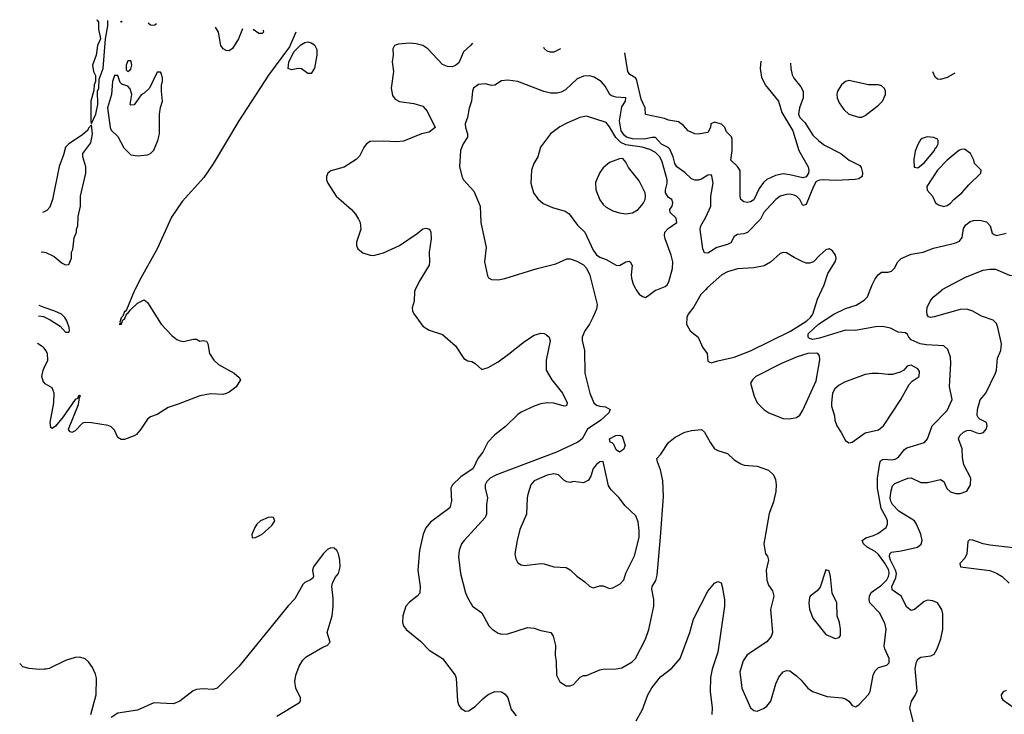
# Model space of a CAD drawing. Header units: inches. Extents: x 1682530 to 1839546, y 640742 to 791647.
# Tile 444 of 656: x 1689851 to 1695858, y 787410 to 791647. Entities that reach past the tile are written whole.
import ezdxf

# ---------------------------------------------------------------- set-up
doc = ezdxf.new("R2010")
doc.units = ezdxf.units.IN
doc.header["$MEASUREMENT"] = 0
for name, color, linetype in [('B6788', 7, 'Continuous'), ('B6789', 7, 'Continuous'), ('B6798', 7, 'Continuous'), ('B6799', 7, 'Continuous')]:
    doc.layers.add(name, color=color, linetype=linetype)

msp = doc.modelspace()

# ---------------------------------------------------------------- linework, layer by layer
at = {"layer": 'B6788', "color": 5}
for points, elevation in [([(1690000, 789892.3), (1689968.9, 789902.9)], 860), ([(1689966.5, 789841.1), (1689996, 789836), (1690000, 789834.2)], 860), ([(1690000, 789642.5), (1689993.3, 789650), (1689959.9, 789671.8)], 880), ([(1690000, 789433.8), (1689997, 789437), (1689986.2, 789470), (1689993.5, 789510), (1690000, 789523.4)], 880), ([(1690000, 787685.7), (1689970, 787684), (1689908.8, 787688.8), (1689870, 787700.5), (1689851, 787720.4)], 880)]:
    msp.add_lwpolyline(points, dxfattribs=dict(at, elevation=elevation))
at = {"layer": 'B6789', "color": 5, "elevation": 880}
for points in [[(1690000, 790475.9), (1689991, 790471.2)], [(1689981.6, 790229.9), (1689990, 790230.7), (1690000, 790229.2)]]:
    msp.add_lwpolyline(points, dxfattribs=at)
at = {"layer": 'B6798', "color": 5}
for points, elevation in [([(1690554.2, 790000), (1690550, 789991.6), (1690502.3, 789877.7), (1690493.7, 789866.3), (1690490, 789866.6), (1690480.9, 789839.1), (1690470, 789829.2), (1690462.9, 789802.9), (1690465.2, 789794.8), (1690458, 789790), (1690470, 789787.4), (1690481.7, 789818.3), (1690490, 789820.4), (1690504.8, 789855.2), (1690510, 789855.5), (1690524.2, 789875.8), (1690570, 789918.4), (1690610, 789938.8), (1690630, 789922.8), (1690714.9, 789790), (1690779.9, 789719.9), (1690810, 789697.3), (1690830, 789687.3), (1690850, 789684), (1690910, 789698.8), (1690930, 789698), (1690950, 789686.8), (1690970, 789690.8), (1690990, 789686), (1690999.1, 789670), (1691008.2, 789610), (1691034.9, 789570), (1691064.7, 789544.7), (1691158.8, 789490), (1691190, 789464.7), (1691197.3, 789450), (1691172.5, 789407.5), (1691130, 789375.6), (1691110, 789366), (1691090, 789361.4), (1691015.6, 789364.4), (1690950, 789353.6), (1690818.8, 789301.2), (1690757.8, 789282.2), (1690690, 789239.5), (1690650, 789223.7), (1690630, 789209.5), (1690591, 789149), (1690562.7, 789117.3), (1690550, 789108.3), (1690490, 789087), (1690470, 789086), (1690450, 789099), (1690430, 789144), (1690410, 789163.7), (1690390, 789172), (1690290, 789187.6), (1690250.4, 789189.6), (1690234.9, 789185.1), (1690190, 789139.3), (1690169.3, 789129.3), (1690154.6, 789134.6), (1690149.6, 789150), (1690210, 789299.1), (1690216.5, 789343.5), (1690222, 789350), (1690215.5, 789355.5), (1690210, 789353), (1690203.2, 789336.8), (1690190, 789329.6), (1690116.2, 789223.8), (1690070, 789167.6), (1690050, 789152.7), (1690040.5, 789160.5), (1690037.7, 789190), (1690058.4, 789310), (1690060.7, 789370), (1690050, 789400.7), (1690006.5, 789426.5), (1690000, 789433.8)], 880), ([(1692264.3, 790000), (1692259.5, 789990), (1692257.1, 789930), (1692244.9, 789890), (1692247.7, 789870), (1692258, 789850), (1692310, 789777.3), (1692350, 789753.4), (1692430, 789727.7), (1692510, 789657.1), (1692560.9, 789580.9), (1692585.7, 789565.7), (1692610, 789562.4), (1692630, 789550.4), (1692670, 789512.4), (1692710, 789526), (1692770, 789560.3), (1692834.1, 789605.9), (1692930, 789684.7), (1692990, 789723.2), (1693030, 789734.7), (1693050, 789732.8), (1693065.7, 789725.7), (1693081.3, 789710), (1693087.2, 789687.2), (1693063, 789570), (1693063.2, 789510), (1693097.8, 789450), (1693162.2, 789370), (1693190.3, 789310), (1693187.5, 789292.5), (1693174, 789290), (1693110, 789307.1), (1693070, 789309.9), (1693030, 789304.7), (1692990, 789289.9), (1692910, 789253.3), (1692890, 789239.9), (1692814.7, 789165.3), (1692750, 789115.7), (1692708, 789070), (1692677.1, 789010), (1692646, 788970), (1692617.1, 788910), (1692542, 788858), (1692492.1, 788810), (1692481.8, 788790), (1692484.9, 788710), (1692476.4, 788670), (1692358.2, 788581.8), (1692330, 788547), (1692312.9, 788510), (1692290.2, 788410), (1692279.6, 788290), (1692294.9, 788190), (1692291.4, 788150), (1692277.1, 788130), (1692230, 788094.7), (1692207.4, 788070), (1692189, 788010), (1692186, 787970), (1692192.4, 787950), (1692208, 787928), (1692296.7, 787856.7), (1692350, 787801.1), (1692430.3, 787750.3), (1692507.2, 787650), (1692514.9, 787630), (1692522.6, 787490), (1692530, 787464), (1692545.1, 787445.1), (1692570, 787430.4), (1692590, 787432), (1692630, 787457.8), (1692675.9, 787504.1), (1692710, 787531.3), (1692750, 787548.4), (1692790, 787548), (1692812.4, 787532.4), (1692829.2, 787510), (1692850, 787439.3), (1692880.4, 787400.4)], 920), ([(1693351.7, 790000), (1693373.8, 789910), (1693370, 789881.2), (1693348, 789830), (1693327.1, 789790), (1693298.3, 789750), (1693282.8, 789710), (1693282.8, 789690), (1693296.2, 789630), (1693298.2, 789490), (1693330.1, 789370), (1693353.8, 789310), (1693370, 789296.3), (1693390, 789289.3), (1693425.7, 789285.7), (1693453.4, 789270), (1693445.3, 789250), (1693396, 789204), (1693316.3, 789150), (1693282.8, 789090), (1693257.3, 789070), (1693126.3, 789010), (1692761.1, 788870), (1692722.2, 788850), (1692701.6, 788830), (1692690.9, 788809.1), (1692690.8, 788790), (1692706, 788730), (1692699.7, 788690), (1692698.2, 788630), (1692691.8, 788610), (1692562.3, 788470), (1692547.6, 788450), (1692531.5, 788410), (1692527.8, 788370), (1692539.6, 788270), (1692571.4, 788151.4), (1692583.2, 788123.2), (1692613.4, 788070), (1692670.2, 788030.2), (1692712.7, 787950), (1692733, 787930), (1692770, 787905.3), (1692790, 787898.7), (1692830, 787901.1), (1692950, 787939.5), (1692990, 787935.8), (1693030, 787921.6), (1693090.7, 787910), (1693106.9, 787886.9), (1693120.4, 787830), (1693118.7, 787770), (1693124.4, 787730), (1693126.4, 787650), (1693147.5, 787607.5), (1693184.2, 787584.2), (1693210, 787583.1), (1693230, 787592), (1693270, 787637.1), (1693290, 787648), (1693310, 787646), (1693390, 787681.6), (1693410, 787686), (1693490, 787687.8), (1693525.7, 787694.3), (1693587.8, 787730), (1693608.3, 787750), (1693670, 787868.5), (1693690, 787927.2), (1693719.9, 788070), (1693720.9, 788110), (1693707.2, 788172.8), (1693709.9, 788190), (1693732.8, 788227.2), (1693740.6, 788259.4), (1693761.7, 788490), (1693778.2, 788738.2), (1693774, 788834), (1693761.4, 788901.4), (1693741.6, 788950), (1693738, 788970), (1693763.3, 788996.7), (1693810, 789067.7), (1693850, 789101.6), (1693910, 789130.4), (1693950, 789141.6), (1694010, 789147.7), (1694030, 789130.5), (1694065.5, 789065.5), (1694090, 789030.4), (1694110, 789019.5), (1694170, 789000.7), (1694210, 788962), (1694250, 788938), (1694270.4, 788930.4), (1694350, 788924.4), (1694419.6, 788899.6), (1694450, 788870.7), (1694462.3, 788842.3), (1694467.4, 788810), (1694464, 788770), (1694450, 788706), (1694424.7, 788635.3), (1694390.6, 788450.6), (1694401, 788390), (1694414.2, 788374.2), (1694420.4, 788350), (1694405.3, 788290), (1694408.6, 788228.6), (1694418.8, 788198.8), (1694444.1, 788164.1), (1694451.3, 788131.3), (1694432.6, 788050), (1694443.2, 787910), (1694436, 787884), (1694410, 787853.3), (1694290, 787773.6), (1694264.2, 787735.8), (1694245, 787670), (1694256.5, 787570), (1694310.4, 787450.4), (1694330, 787433.4), (1694350, 787430.4), (1694390, 787444.9), (1694410, 787459.3), (1694433.7, 787490), (1694464.7, 787595.3), (1694483.3, 787636.7), (1694510, 787668.5), (1694530, 787677), (1694550, 787674.9), (1694590, 787644.9), (1694618.8, 787618.8), (1694660.2, 787570), (1694688.8, 787550), (1694778.4, 787518.4), (1694870, 787510.6), (1694890, 787504.4), (1694910.2, 787490), (1694930, 787464.6), (1694950, 787455.6), (1694970, 787467.6), (1695030, 787530.9), (1695039, 787550), (1695058.4, 787650), (1695070, 787674.8), (1695090, 787695.7), (1695140.9, 787710), (1695155.2, 787724.8), (1695156.4, 787750), (1695128.5, 787810), (1695125.9, 787825.9), (1695137.3, 787930), (1695130, 787966.6), (1695096.5, 788030), (1695037.3, 788090), (1695033.9, 788110), (1695036.4, 788130), (1695046.7, 788153.3), (1695110, 788197), (1695141, 788230), (1695152.8, 788250), (1695156.1, 788270), (1695153.1, 788290), (1695130, 788332.8), (1695090, 788386), (1695070, 788403), (1695021.4, 788430), (1694999.9, 788450), (1694991.4, 788470), (1695013.7, 788486.3), (1695059.6, 788500.4), (1695086, 788514), (1695136.9, 788550), (1695145.4, 788570), (1695145.1, 788590), (1695138.4, 788610), (1695106.3, 788666.3), (1695085.5, 788790), (1695084.8, 788850), (1695098, 788942), (1695104, 788956), (1695115.3, 788964.7), (1695130, 788967.3), (1695170, 788963), (1695193.1, 788966.9), (1695210, 788975.9), (1695250, 789025.2), (1695264.5, 789035.5), (1695372.5, 789067.5), (1695389, 789091), (1695417.4, 789170), (1695510, 789263.7), (1695540.3, 789330), (1695523.4, 789410), (1695532, 789550), (1695529.6, 789589.6), (1695514.8, 789634.8), (1695490, 789657.5), (1695383.2, 789663.2), (1695346, 789670), (1695290, 789693.6), (1695275.1, 789710), (1695267.7, 789727.7), (1695256.1, 789736.1), (1695210, 789740.5), (1695164.5, 789764.5), (1695116, 789776), (1695072.6, 789772.6), (1694950, 789751.2), (1694890, 789752.9), (1694730, 789704.5), (1694690, 789696.9), (1694670, 789702.7), (1694661.2, 789710), (1694660.9, 789730), (1694724.1, 789790), (1694819, 789850), (1694890, 789884.4), (1694953.7, 789906.3), (1695003.6, 789936.4), (1695022.9, 789957.1), (1695039.7, 790000)], 940), ([(1693612.6, 790000), (1693630, 789973.4), (1693650, 789958), (1693670, 789953), (1693690, 789967.7), (1693730, 789997.1), (1693737.4, 790000)], 960), ([(1694034.8, 790000), (1694006.7, 789970), (1693964.4, 789895.6), (1693928.7, 789851.3), (1693920.5, 789830), (1693919.1, 789790), (1693942, 789750), (1693990, 789710.6), (1694016.1, 789650), (1694044.6, 789610), (1694050, 789564.9), (1694070, 789554.6), (1694110, 789566.8), (1694210, 789589), (1694310, 789627.9), (1694553.3, 789746.7), (1694653, 789810), (1694675.9, 789830), (1694690.8, 789850.8), (1694717.9, 789942.1), (1694745.1, 790000)], 960), ([(1695306.6, 787350), (1695282.7, 787450), (1695292.3, 787490), (1695315.1, 787524.9), (1695326.3, 787553.7), (1695314.9, 787690), (1695321.7, 787730), (1695332.3, 787747.7), (1695350, 787759), (1695410, 787767.5), (1695430, 787778), (1695449.7, 787810), (1695471, 787870), (1695483.1, 787930), (1695482.7, 788022.7), (1695476.9, 788050), (1695450, 788089.6), (1695423.1, 788103.1), (1695390, 788106.2), (1695370, 788099.3), (1695310, 788048.7), (1695290, 788043.9), (1695264.1, 788064.1), (1695229.9, 788129.9), (1695173.3, 788170), (1695172.5, 788190), (1695197.4, 788242.6), (1695199.7, 788270), (1695195, 788290), (1695163.6, 788350), (1695157.2, 788370), (1695159, 788390), (1695170, 788398.3), (1695230, 788406.6), (1695329.8, 788430.2), (1695351.4, 788448.6), (1695356.8, 788470), (1695349.9, 788510), (1695323.6, 788570), (1695309.9, 788589.9), (1695215.5, 788650), (1695175.3, 788690), (1695165.3, 788710), (1695161.9, 788730), (1695167.6, 788772.4), (1695176.9, 788803.1), (1695190, 788817.6), (1695270, 788851.1), (1695290, 788852.4), (1695350, 788823.2), (1695390, 788825), (1695470, 788842.7), (1695489.5, 788829.5), (1695507.2, 788787.2), (1695530, 788767.2), (1695562.6, 788757.4), (1695590, 788756.5), (1695630, 788770.6), (1695653, 788810), (1695653.5, 788850), (1695612.3, 788932.3), (1695603, 788977), (1695600.4, 789030), (1695578, 789090), (1695587.6, 789110), (1695610, 789130.2), (1695630, 789140.7), (1695650, 789142.8), (1695690, 789126.7), (1695710, 789123.5), (1695731.3, 789130), (1695746.9, 789150), (1695753.3, 789170), (1695749.6, 789189.6), (1695709.8, 789209.8), (1695699.6, 789219.6), (1695692.5, 789232.5), (1695694.1, 789270), (1695710.8, 789329.2), (1695744.7, 789370), (1695805, 789490), (1695811.5, 789510), (1695817.1, 789582.9), (1695836.7, 789630), (1695840.9, 789670), (1695819.6, 789770), (1695810, 789794.1), (1695790, 789814.9), (1695718.4, 789838.4), (1695666.3, 789870), (1695630, 789881.9), (1695590, 789878.4), (1695430, 789834.6), (1695410, 789830.9), (1695395.3, 789835.3), (1695386.9, 789846.9), (1695385, 789870), (1695388.5, 789891.5), (1695405.9, 789930), (1695425.2, 789954.8), (1695478.3, 790000)], 920), ([(1690000, 789834.2), (1690037.2, 789817.2), (1690097.7, 789777.7), (1690130, 789741.3), (1690150, 789740.9), (1690154, 789750), (1690152.9, 789770), (1690138, 789810), (1690126.7, 789830), (1690106.4, 789850), (1690066, 789870), (1690000, 789892.3)], 860), ([(1690000, 789523.4), (1690022.7, 789570), (1690020.4, 789610), (1690011.1, 789630), (1690000, 789642.5)], 880), ([(1691420.9, 787399.1), (1691557.5, 787482.5), (1691563.7, 787490), (1691564.7, 787510), (1691535, 787570), (1691528.7, 787610), (1691536.6, 787650), (1691556.6, 787703.4), (1691579.2, 787740.8), (1691598.7, 787761.3), (1691699.7, 787820.3), (1691726, 787830), (1691744.9, 787850), (1691728, 787910), (1691757.1, 788010), (1691763.8, 788070), (1691764.1, 788115.9), (1691756.3, 788190), (1691759.1, 788210), (1691774.9, 788245.1), (1691796.3, 788270), (1691805.5, 788310), (1691804.9, 788350), (1691795.5, 788390), (1691786.8, 788410), (1691770, 788424), (1691750, 788424.9), (1691730, 788415.5), (1691702, 788390), (1691644.5, 788310), (1691637, 788290), (1691643.7, 788250), (1691638.7, 788241.3), (1691626, 788230), (1691590, 788214.4), (1691578, 788202), (1691530, 788114), (1691488.6, 788071.4), (1691190, 787703), (1691056.2, 787570), (1691030, 787561.5), (1690970, 787565.4), (1690930, 787562.6), (1690910, 787554.3), (1690828.2, 787490), (1690790, 787474), (1690670, 787480.3), (1690570, 787436), (1690450, 787417.7), (1690408.4, 787391.6)], 880), ([(1695914.5, 788425.5), (1695770, 788441.8), (1695730, 788450.8), (1695666.7, 788473.3), (1695646.4, 788473.6), (1695635.2, 788464.8), (1695629.9, 788390), (1695617.9, 788362.1), (1695586.4, 788330), (1695591.5, 788310), (1695770, 788287.8), (1695810, 788271.6), (1695845.6, 788250), (1695887.8, 788210)], 880), ([(1693612, 787370), (1693650, 787438.7), (1693684.1, 787530), (1693707.8, 787572.2), (1693761.1, 787638.9), (1693830, 787691.4), (1693881.1, 787750), (1693939.6, 787910), (1693962.9, 787990), (1694050, 788161), (1694090, 788211), (1694110, 788221), (1694130, 788212), (1694138, 788190), (1694150.7, 788110.7), (1694150.8, 788070), (1694110.4, 787790), (1694075.1, 787684.9), (1694065.2, 787634.8), (1694063.5, 787550), (1694075.5, 787450), (1694073.5, 787410)], 920), ([(1690284.7, 787410), (1690318, 787530), (1690318.9, 787630), (1690314.5, 787654.5), (1690295.5, 787695.5), (1690270, 787730.5), (1690250, 787748), (1690218.7, 787758.7), (1690190, 787755.8), (1690130, 787738.7), (1690030, 787690.4), (1690010, 787686.3), (1690000, 787685.7)], 880), ([(1695870, 787555.8), (1695852.2, 787547.8), (1695838.9, 787530), (1695841.1, 787510), (1695850, 787498.7), (1695917.7, 787450)], 880)]:
    msp.add_lwpolyline(points, dxfattribs=dict(at, elevation=elevation))
for points, elevation in [([(1694713.3, 789613.3), (1694660.4, 789610), (1694593.6, 789590), (1694498.8, 789550), (1694341.5, 789470), (1694322, 789450), (1694310.5, 789430), (1694332.2, 789350), (1694350, 789310.8), (1694390.8, 789270), (1694421, 789250), (1694510, 789214.9), (1694547.8, 789212.2), (1694590, 789220.4), (1694610, 789235.3), (1694630, 789265.7), (1694710, 789443.8), (1694732.1, 789572.1), (1694730, 789596), (1694720.7, 789610)], 960), ([(1695290, 789539), (1695266.4, 789533.6), (1695246, 789510), (1695223.8, 789496.2), (1695176.2, 789483.8), (1695150, 789482), (1695090, 789489.7), (1695050.3, 789489.7), (1695010, 789482.6), (1694884, 789436), (1694850, 789417.6), (1694824.8, 789395.2), (1694810.4, 789370), (1694804.9, 789310), (1694804.9, 789290), (1694822.4, 789230), (1694824.4, 789204.4), (1694835.8, 789170), (1694863.8, 789130), (1694890, 789081), (1694910, 789065.5), (1694930, 789070.4), (1695010, 789127.9), (1695090, 789146.3), (1695121.6, 789170), (1695227.8, 789330), (1695278.4, 789421.6), (1695297, 789443), (1695338, 789470), (1695340.4, 789500.4), (1695330, 789518)], 960), ([(1693510, 789009.8), (1693490, 789022.6), (1693475.6, 789055.6), (1693465.9, 789065.9), (1693454, 789070), (1693448.7, 789090), (1693489.2, 789110), (1693510, 789112.8), (1693527.5, 789107.5), (1693544.9, 789050), (1693534.3, 789025.7)], 940), ([(1693410, 788952), (1693390, 788949.2), (1693370, 788933.2), (1693350, 788909), (1693336.5, 788863.5), (1693321.1, 788838.9), (1693290, 788822), (1693230, 788829.6), (1693210, 788824.2), (1693190, 788827.8), (1693170, 788837.6), (1693138.4, 788870), (1693110, 788877.7), (1693070, 788869.7), (1692990, 788834.3), (1692970, 788809.4), (1692951.8, 788751.8), (1692946.5, 788730), (1692943.1, 788630), (1692903.5, 788536.5), (1692886, 788470), (1692872.2, 788390), (1692877.6, 788357.6), (1692890, 788334.8), (1692910, 788322), (1692930, 788318), (1693030, 788330.3), (1693050, 788328.8), (1693110, 788310.3), (1693185.1, 788305.1), (1693210, 788292.4), (1693250, 788252.4), (1693299.2, 788219.2), (1693330, 788190.7), (1693350, 788180.7), (1693390, 788193.4), (1693410, 788193), (1693450, 788178), (1693470, 788182), (1693514.9, 788205.1), (1693537, 788230), (1693550, 788271), (1693602.2, 788377.8), (1693629.7, 788489.7), (1693631.3, 788531.3), (1693624.7, 788584.7), (1693610, 788621.2), (1693543.3, 788683.3), (1693508, 788730), (1693459.4, 788779.4), (1693444.2, 788804.2)], 960), ([(1691390, 788613.6), (1691366.7, 788610), (1691320.7, 788590), (1691298.8, 788570), (1691285, 788550), (1691267.1, 788507.1), (1691270, 788486.8), (1691290, 788488.4), (1691330.7, 788509.3), (1691390, 788562.3), (1691408.7, 788590), (1691399.7, 788610)], 920), ([(1694770, 788292.3), (1694734, 788186), (1694716.5, 788163.5), (1694674, 788130), (1694670, 788120.9), (1694666, 788090), (1694670, 788051.3), (1694690, 787996.3), (1694770, 787898), (1694827.3, 787872.7), (1694850, 787878), (1694859, 787890), (1694859, 787930), (1694852.7, 787970), (1694838.4, 788010), (1694835.8, 788090), (1694808.8, 788150), (1694798.8, 788250), (1694790, 788285.2)], 960)]:
    msp.add_lwpolyline(points, close=True, dxfattribs=dict(at, elevation=elevation))
at = {"layer": 'B6799', "color": 5}
for points, elevation in [([(1690318.8, 791646.9), (1690323.6, 791643.6), (1690331.6, 791631.6), (1690332, 791590), (1690344.7, 791530), (1690326, 791490), (1690318, 791430), (1690296, 791370), (1690301, 791330), (1690312.7, 791307.3), (1690314, 791270), (1690304.7, 791250), (1690303.6, 791216.4), (1690286, 791150), (1690284.7, 791024.7), (1690290, 791014), (1690315.3, 791070), (1690328, 791130), (1690326, 791210), (1690333.2, 791230), (1690336.4, 791283.6), (1690359.3, 791350), (1690374, 791530), (1690388, 791610), (1690388, 791642.6)], 880), ([(1690466.2, 791637.7), (1690470, 791632), (1690475.3, 791637.1)], 880), ([(1690634.6, 791627.2), (1690650, 791615.5), (1690670, 791613.4), (1690682, 791618), (1690685.7, 791624)], 880), ([(1691209.8, 791591.3), (1691185.7, 791530), (1691150, 791472.1), (1691130, 791456.8), (1691110, 791459.1), (1691093.1, 791470), (1691078.5, 791490), (1691064.2, 791570), (1691044.9, 791601.6)], 860), ([(1691535.6, 791570.9), (1691497.9, 791482.1), (1691370, 791308.7), (1691188.1, 791030), (1691031.8, 790768.2), (1690975.3, 790684.7), (1690842, 790538), (1690776.9, 790443.1), (1690690.2, 790249.8), (1690589.4, 790070.6), (1690554.2, 790000)], 880), ([(1691335.9, 791583.4), (1691339.1, 791570), (1691330, 791562), (1691310, 791563), (1691274.7, 791587.2)], 860), ([(1692613.4, 791503.7), (1692601.5, 791490), (1692558.8, 791450), (1692530, 791384.4), (1692510, 791367.7), (1692490, 791359.8), (1692461.3, 791361.3), (1692430, 791374.2), (1692340.9, 791470), (1692310, 791489.8), (1692270, 791499.8), (1692230, 791503.5), (1692161.4, 791498.6), (1692137.3, 791490), (1692127, 791470), (1692129.1, 791430), (1692124, 791390), (1692131, 791330), (1692117.7, 791230), (1692124.9, 791184.9), (1692142.3, 791162.3), (1692168.3, 791148.3), (1692256.5, 791136.5), (1692310, 791118.9), (1692337.3, 791090), (1692386, 790990), (1692350, 790961.2), (1692302, 790950), (1692193.1, 790906.9), (1692150, 790901.8), (1692070, 790906.6), (1691990, 790903.1), (1691967, 790890), (1691950, 790867.4), (1691924.5, 790815.5), (1691904.9, 790795.1), (1691830, 790748.3), (1691750, 790726), (1691730.4, 790710), (1691722.4, 790690), (1691723.1, 790670), (1691730.4, 790650), (1691781.1, 790570), (1691874.9, 790490), (1691900.7, 790460.7), (1691919.1, 790430), (1691927.7, 790410), (1691933, 790370), (1691905.5, 790290), (1691905.5, 790270), (1691914, 790250), (1691944.8, 790224.8), (1691990, 790210.3), (1692008.9, 790208.9), (1692070, 790224.4), (1692167.8, 790270), (1692276.3, 790343.7), (1692310, 790372), (1692330, 790375.8), (1692350.5, 790370), (1692359.3, 790350), (1692362, 790310), (1692350.3, 790230), (1692352.2, 790170), (1692348.5, 790150), (1692288.4, 790050), (1692264.3, 790000)], 920), ([(1693150.7, 791470.1), (1693130, 791458.5), (1693110, 791449.7), (1693090, 791448.4), (1693070, 791455.8), (1693051.8, 791471.8), (1693049.9, 791476.4)], 920), ([(1694372.1, 791393.9), (1694368.9, 791350), (1694376.1, 791296.1), (1694399.8, 791250), (1694480.7, 791150), (1694501.2, 791081.2), (1694568.9, 790970), (1694605.4, 790850), (1694661.8, 790750), (1694666.3, 790730), (1694663.4, 790710), (1694650, 790688.3), (1694630, 790683.1), (1694550, 790701.3), (1694510, 790705.8), (1694462.7, 790697.3), (1694410, 790671.8), (1694390, 790653.3), (1694363.5, 790616.5), (1694330, 790548.8), (1694310, 790536.1), (1694291.9, 790531.9), (1694270, 790535.2), (1694251.5, 790550), (1694246.8, 790570), (1694247.1, 790727.1), (1694230, 790752.3), (1694189.4, 790790), (1694197.3, 790850), (1694198.8, 790918.8), (1694193.3, 790933.3), (1694163.7, 790963.7), (1694152.7, 790990), (1694132.3, 791010), (1694090, 791022), (1694068.7, 791011.3), (1694065.5, 790990), (1694050, 790959.3), (1693990.4, 790949.6), (1693970, 790951.6), (1693929, 790969), (1693900.8, 791000.8), (1693870, 791023.7), (1693810, 791033.2), (1693784.5, 791044.5), (1693669, 791069), (1693667.1, 791110), (1693642.6, 791162.6), (1693616.2, 791276.2), (1693609.5, 791289.5), (1693572.8, 791312.8), (1693560.9, 791330), (1693542.8, 791445.7)], 920), ([(1694553.7, 791382.6), (1694556.1, 791350), (1694564.5, 791310), (1694574.2, 791290), (1694617, 791237), (1694631.9, 791210), (1694631.6, 791170), (1694609, 791110), (1694602.3, 791070), (1694611, 791050), (1694640.5, 791020.5), (1694690, 790943.6), (1694727.1, 790907.1), (1694761.5, 790881.5), (1694860.3, 790830), (1694912.2, 790790), (1694977.8, 790757.8), (1694985.9, 790745.9), (1694993.4, 790713.4), (1694990.3, 790690), (1694970, 790677.2), (1694948, 790672), (1694830, 790666.1), (1694749.9, 790669.9), (1694730, 790668.6), (1694710, 790659.3), (1694693.4, 790630), (1694650, 790520.7), (1694630, 790513.6), (1694610.5, 790550.5), (1694591.1, 790570), (1694576.5, 790576.5), (1694550, 790582.9), (1694530, 790581.7), (1694490.1, 790569.9), (1694464.9, 790550), (1694407.8, 790490), (1694390.3, 790470), (1694370, 790429.6), (1694291.5, 790348.5), (1694270, 790340.5), (1694230, 790336.9), (1694210, 790323.7), (1694190, 790286.9), (1694170, 790276.1), (1694103.5, 790256.5), (1694050, 790222.6), (1694030, 790224.2), (1694018.2, 790250), (1694002.7, 790370), (1694006.4, 790390), (1694038.1, 790441.9), (1694068.4, 790510), (1694066.9, 790570), (1694082.2, 790650), (1694073.6, 790693.6), (1694070, 790700.2), (1694050, 790699.6), (1694010, 790673.8), (1693990, 790667.7), (1693970, 790668.4), (1693950, 790676.9), (1693910, 790715), (1693861.4, 790750), (1693848.1, 790770), (1693838.1, 790810), (1693817, 790857), (1693808, 790868), (1693767.5, 790887.5), (1693730, 790929.3), (1693710, 790929.4), (1693661.7, 790918.3), (1693590, 790921.1), (1693553.2, 790930), (1693540.3, 790940.3), (1693520.2, 790970), (1693509.9, 791030.1), (1693524.8, 791115.2), (1693547.4, 791150), (1693549, 791170), (1693490, 791174.3), (1693462.3, 791182.3), (1693451.3, 791191.3), (1693422.2, 791242.2), (1693399.6, 791270), (1693356.6, 791296.6), (1693330, 791305.1), (1693290, 791301.7), (1693253, 791287), (1693181.3, 791218.7), (1693155.3, 791204.7), (1693130, 791198.7), (1693090, 791199.3), (1693048, 791208), (1692890, 791269.6), (1692830, 791278.7), (1692790, 791273.6), (1692750, 791247), (1692730, 791245.1), (1692690, 791256.3), (1692650, 791251.5), (1692619.1, 791230), (1692613, 791210), (1692607.7, 791150), (1692592.5, 791107.5), (1692583, 791050), (1692569.1, 791010.9), (1692570.3, 790990), (1692583.6, 790950), (1692583.7, 790930), (1692557, 790890), (1692540.4, 790850), (1692534.4, 790750), (1692550, 790686), (1692559.1, 790670), (1692620.9, 790600.9), (1692659.5, 790510), (1692663.6, 790410), (1692696.9, 790256.9), (1692687.1, 790170), (1692704.5, 790084.5), (1692711.7, 790071.7), (1692730, 790062.6), (1692770, 790061.2), (1692810, 790068.5), (1693007.6, 790130), (1693122.7, 790157.3), (1693190, 790188.1), (1693210, 790187.6), (1693250, 790174.1), (1693290, 790151.1), (1693310, 790131.3), (1693330, 790088.4), (1693351.7, 790000)], 940), ([(1695556.6, 791320), (1695510, 791294), (1695470, 791282.2), (1695450, 791283.6), (1695436.1, 791296.1), (1695421.4, 791328.4)], 940), ([(1690000, 790229.2), (1690010, 790227.7), (1690062, 790202), (1690110, 790162), (1690130, 790152), (1690150, 790154), (1690167.3, 790192.7), (1690168, 790230), (1690174.6, 790245.4), (1690183.1, 790316.9), (1690198, 790350), (1690198, 790370), (1690206, 790390), (1690207.3, 790447.3), (1690222, 790510), (1690222, 790570), (1690255.3, 790710), (1690254, 790750), (1690235.3, 790810), (1690235.3, 790830), (1690284.7, 790895.3), (1690296, 790950), (1690290, 791006), (1690270, 790986), (1690266, 790974), (1690234.4, 790945.6), (1690150, 790889), (1690130, 790868.7), (1690118, 790822), (1690091, 790751), (1690050.6, 790549.4), (1690035.9, 790504.1), (1690015.9, 790484.1), (1690000, 790475.9)], 880), ([(1693737.4, 790000), (1693790, 790020.5), (1693800.9, 790030), (1693811.1, 790048.9), (1693834.2, 790130), (1693835.3, 790170), (1693826.6, 790210), (1693789.8, 790310), (1693784.6, 790330), (1693786.8, 790350), (1693806.7, 790373.3), (1693861.4, 790410), (1693856.1, 790436.1), (1693819.5, 790470), (1693817.2, 790490), (1693832.3, 790510), (1693835.6, 790530), (1693829.3, 790550), (1693810, 790561.6), (1693790.8, 790590), (1693790.6, 790610), (1693802.3, 790650), (1693802, 790670), (1693770, 790780.3), (1693757, 790810), (1693730, 790837.9), (1693695.5, 790855.5), (1693648.5, 790870), (1693550, 790884.3), (1693518.3, 790898.3), (1693488, 790928), (1693450, 790993.8), (1693430, 791019.3), (1693422.4, 791022.4), (1693310, 791057.8), (1693269.4, 791050.6), (1693190, 791016.4), (1693147.1, 790992.9), (1693090.4, 790950), (1693028.5, 790870), (1693012.2, 790810), (1692988.4, 790770), (1692974, 790730), (1692970.4, 790650), (1692986.4, 790590), (1693013.3, 790553.3), (1693044.9, 790524.9), (1693101.3, 790501.3), (1693179.1, 790479.1), (1693203.1, 790463.1), (1693253.9, 790393.9), (1693298.3, 790350), (1693350, 790240.5), (1693370, 790212.7), (1693390, 790197.6), (1693430, 790183.8), (1693490, 790150.6), (1693510, 790147.7), (1693550, 790170.6), (1693570, 790173.4), (1693576, 790170), (1693587.7, 790147.7), (1693581.3, 790090), (1693583.1, 790070), (1693594, 790034), (1693607.6, 790007.6), (1693612.6, 790000)], 960), ([(1695039.7, 790000), (1695051.5, 790030), (1695070, 790065.9), (1695090, 790092.5), (1695110, 790106.3), (1695150, 790106.3), (1695170, 790112.4), (1695188.6, 790131.4), (1695208.4, 790170), (1695228.6, 790190), (1695290, 790216.6), (1695362.9, 790230), (1695426.2, 790253.8), (1695556.7, 790283.3), (1695584.6, 790295.4), (1695601, 790319), (1695610, 790374.3), (1695624.6, 790395.4), (1695650, 790415.6), (1695670, 790422.5), (1695710, 790424), (1695750, 790413.5), (1695771.8, 790390), (1695785.1, 790345.1), (1695795.9, 790335.9), (1695811.6, 790331.6), (1695870, 790345.8)], 940), ([(1694745.1, 790000), (1694759.2, 790030), (1694780.9, 790099.1), (1694827, 790170), (1694832.7, 790190), (1694829.3, 790210), (1694810, 790237.2), (1694790, 790249.3), (1694770, 790242.7), (1694730, 790209.6), (1694693.4, 790170), (1694670, 790161.7), (1694650, 790162.3), (1694629.4, 790169.4), (1694576, 790196), (1694530, 790225.6), (1694510, 790227.6), (1694490, 790220.5), (1694432.8, 790167.2), (1694394.2, 790145.8), (1694330, 790133.5), (1694230, 790126.8), (1694170, 790109.2), (1694134, 790090), (1694047, 790013), (1694034.8, 790000)], 960), ([(1695478.3, 790000), (1695479.2, 790000.8), (1695622.5, 790077.5), (1695730, 790119.4), (1695770, 790125.9), (1695805.3, 790125.3), (1695890, 790088.4), (1695970, 790083.1), (1695996.8, 790076.8), (1696024.7, 790064.7), (1696070, 790035.2), (1696148.2, 790028.2), (1696154.8, 790010), (1696149.9, 790000)], 920)]:
    msp.add_lwpolyline(points, dxfattribs=dict(at, elevation=elevation))
for points, elevation in [([(1691630, 791317.9), (1691610, 791319.4), (1691570, 791348.2), (1691550, 791349.9), (1691510, 791340.2), (1691488.9, 791350), (1691493.8, 791390), (1691526.5, 791453.5), (1691566, 791494), (1691590, 791507.7), (1691610, 791511.3), (1691630, 791506), (1691650, 791493.4), (1691664.9, 791464.9), (1691663.9, 791430), (1691650, 791351.5)], 880), ([(1690530, 791395.3), (1690510, 791395.3), (1690500.7, 791370), (1690501.4, 791341.4), (1690510, 791331.3), (1690530, 791344.7), (1690534.5, 791370), (1690531.7, 791391.7)], 880), ([(1690710, 791326), (1690690, 791326), (1690642, 791230), (1690610, 791198), (1690591.6, 791188.4), (1690550, 791128), (1690530, 791126), (1690526, 791130), (1690536, 791190), (1690525.1, 791225.1), (1690510, 791241.2), (1690474, 791254), (1690464, 791264), (1690450, 791306), (1690430, 791306), (1690418, 791270), (1690411.3, 791190), (1690386, 791110), (1690402, 790990), (1690410, 790974), (1690450, 790934), (1690485.4, 790865.4), (1690530, 790822), (1690570, 790816), (1690630, 790822), (1690648.9, 790831.1), (1690668.9, 790851.1), (1690694, 790910), (1690704, 790950), (1690704, 791070), (1690709.1, 791110.9), (1690722, 791150), (1690715.3, 791210), (1690715.3, 791250), (1690722, 791270), (1690722, 791290), (1690716.4, 791316.4)], 880), ([(1694910, 791277), (1694890, 791269.5), (1694864.9, 791250), (1694841.6, 791210), (1694836.4, 791190), (1694838.7, 791170), (1694850, 791140.7), (1694879.2, 791099.2), (1694910.3, 791070.3), (1694970, 791052.2), (1694990, 791052.2), (1695010, 791062.4), (1695090, 791124.9), (1695114.3, 791150), (1695133.5, 791190), (1695134, 791210), (1695127.1, 791227.1), (1695110, 791243.6), (1695090, 791249.7), (1695030, 791249.6)], 960), ([(1695386.8, 790933.2), (1695356.9, 790923.1), (1695346.4, 790913.6), (1695330, 790886), (1695315.3, 790844.7), (1695306.2, 790793.8), (1695308, 790748), (1695330, 790743), (1695370, 790773), (1695432.6, 790850), (1695436.6, 790863.4), (1695445.2, 790870), (1695455.1, 790890), (1695455.3, 790910), (1695450, 790918), (1695428.4, 790928.4)], 960), ([(1695616.4, 790856.4), (1695596.1, 790856.1), (1695581.7, 790850), (1695510, 790789.7), (1695450, 790729.7), (1695386.2, 790630), (1695386.9, 790606.9), (1695420.7, 790570), (1695438.8, 790530), (1695457.6, 790517.6), (1695490, 790508.5), (1695510, 790512.7), (1695530, 790528.2), (1695549.8, 790550.2), (1695598.7, 790590), (1695641.1, 790638.9), (1695714.5, 790710), (1695717.2, 790730), (1695677.2, 790770), (1695672.7, 790790), (1695652.3, 790830)], 960), ([(1693530, 790799.3), (1693510, 790798), (1693450, 790775.1), (1693410, 790744), (1693390, 790714), (1693365.1, 790654.9), (1693365.3, 790610), (1693390, 790547.7), (1693410, 790520.5), (1693430, 790503.8), (1693470, 790481.6), (1693510, 790468.4), (1693550, 790463.1), (1693590, 790468.5), (1693624.5, 790490), (1693654.7, 790525.3), (1693666.3, 790550), (1693669.7, 790570), (1693666.3, 790590), (1693630, 790664.5), (1693565.3, 790745.3), (1693550, 790777.2)], 980)]:
    msp.add_lwpolyline(points, close=True, dxfattribs=dict(at, elevation=elevation))

doc.saveas('drawing.dxf')
